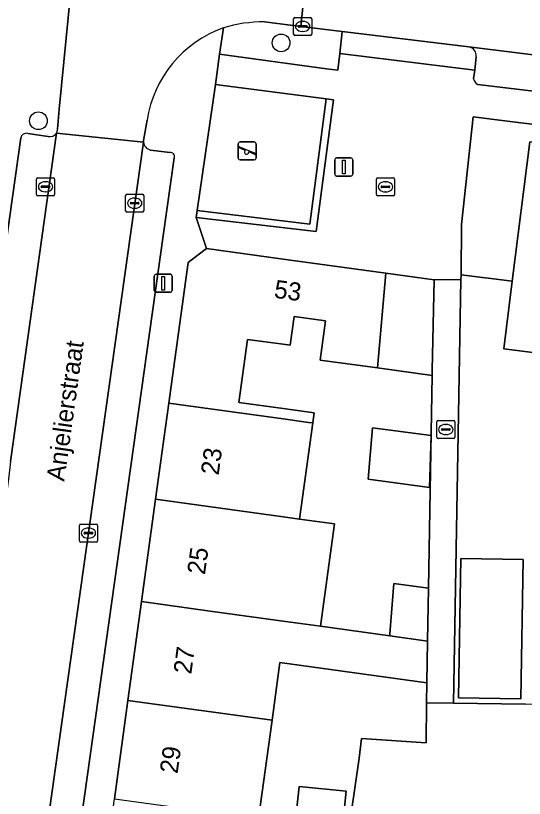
# Model space of a CAD drawing. Extents: x 161692 to 162379, y 380760 to 381678.
# Drawn here: x 161985.19 to 162013.34, y 381428.49 to 381471.78 of the extents above; entities that cross this region are included whole.
import ezdxf

# ---------------------------------------------------------------- set-up
doc = ezdxf.new("R2010")
doc.units = 0
for name, color, linetype in [('IMGEO_Boom', 7, 'Continuous'), ('IMGEO_Erf', 7, 'Continuous'), ('IMGEO_Groenvoorziening', 7, 'Continuous'), ('IMGEO_Haag', 7, 'Continuous'), ('IMGEO_Kolk', 7, 'Continuous'), ('IMGEO_Lichtmast', 7, 'Continuous'), ('IMGEO_Openbare_ruimte_label', 7, 'Continuous'), ('IMGEO_Pand', 7, 'Continuous'), ('IMGEO_Pand_nummerreeks', 7, 'Continuous'), ('IMGEO_Parkeervlak_open', 7, 'Continuous'), ('IMGEO_Rijbaan_lokaal_open', 7, 'Continuous'), ('IMGEO_Speelvoorziening', 7, 'Continuous'), ('IMGEO_Voetpad_open', 7, 'Continuous')]:
    doc.layers.add(name, color=color, linetype=linetype)

msp = doc.modelspace()

# ---------------------------------------------------------------- linework, layer by layer
at = {"layer": 'IMGEO_Boom'}
for centre in [(161999.88, 381470.273), (161986.447, 381465.962)]:
    msp.add_circle(centre, 0.489, dxfattribs=at)
at = {"layer": 'IMGEO_Erf'}
for points in [[(162122.221, 381452.37), (162012.415, 381465.943), (162010.512, 381466.174), (162009.866, 381460.235), (162009.841, 381457.45), (162012.661, 381457.098), (162013.647, 381464.806), (162019.161, 381464.126), (162022.833, 381463.674), (162030.773, 381462.696), (162035.841, 381462.072), (162036.728, 381461.963), (162037.325, 381461.889), (162044.668, 381460.985), (162045.265, 381460.911), (162053.294, 381459.923), (162062.159, 381458.831)], [(162021.418, 381452.194), (162012.217, 381453.353), (162012.661, 381457.098), (162009.841, 381457.45), (162009.837, 381457.195), (162009.423, 381433.751), (162013.413, 381433.698)], [(162003.546, 381426.259), (162004.197, 381430.712), (162004.334, 381431.795), (162007.901, 381431.557), (162007.937, 381433.771), (162007.942, 381434.882), (161999.815, 381436.001), (161999.376, 381432.813), (161998.627, 381427.376)]]:
    msp.add_lwpolyline(points, dxfattribs=at)
for points in [[(162008.188, 381448.726), (162008.241, 381451.878), (162005.216, 381452.295), (162002.047, 381452.731), (162002.346, 381454.907), (162000.609, 381455.146), (162000.389, 381453.549), (162000, 381453.602), (161998.012, 381453.875), (161997.532, 381450.387), (161999.999, 381450.047), (162001.715, 381449.811), (162001.64, 381449.265), (162000.907, 381443.942), (162002.838, 381443.677), (162002.059, 381438.009), (162005.899, 381437.48), (162005.907, 381437.592), (162006.128, 381440.373), (162008.043, 381440.122)], [(162004.706, 381446.139), (162004.941, 381448.993), (162008.183, 381448.556), (162008.096, 381445.682)], [(162013.153, 381433.992), (162009.706, 381434.051), (162009.837, 381441.759), (162013.284, 381441.7)], [(162003.073, 381424.889), (162000.465, 381425.156), (162000.663, 381427.096), (162000.874, 381429.158), (162003.483, 381428.891), (162003.263, 381426.738)]]:
    msp.add_lwpolyline(points, close=True, dxfattribs=at)
at = {"layer": 'IMGEO_Groenvoorziening'}
for points in [[(162003.265, 381470.904), (162000.968, 381471.185), (161998.953, 381471.431)], [(161996.684, 381471.109), (161996.463, 381469.649), (162002.384, 381468.842), (162003.018, 381468.76), (162003.135, 381469.685), (162003.265, 381470.904)]]:
    msp.add_lwpolyline(points, dxfattribs=at)
for points in [[(162002.365, 381467.173), (161996.255, 381467.963), (161995.23, 381460.996), (162001.475, 381460.242)], [(162002.777, 381467.12), (162002.365, 381467.173), (162001.475, 381460.242), (161995.23, 381460.996), (161995.175, 381460.621), (162001.825, 381459.846)]]:
    msp.add_lwpolyline(points, close=True, dxfattribs=at)
msp.add_arc((161998.899, 381463.653), 7.778, 89.6054, 106.5487, dxfattribs=at)
at = {"layer": 'IMGEO_Haag'}
msp.add_lwpolyline([(162002.777, 381467.12), (162002.365, 381467.173), (162001.475, 381460.242), (161995.23, 381460.996), (161995.175, 381460.621), (162001.825, 381459.846)], close=True, dxfattribs=at)
at = {"layer": 'IMGEO_Kolk'}
for p, q in [((162000.572, 381470.755), (162000.572, 381471.607)), ((162000.647, 381471.681), (162001.499, 381471.681)), ((162001.573, 381471.607), (162001.573, 381470.755)), ((162000.831, 381471.175), (162000.831, 381471.187)), ((162000.874, 381471.224), (162001.272, 381471.224)), ((162001.06, 381471.461), (162001.085, 381471.461)), ((162001.315, 381471.187), (162001.315, 381471.175)), ((162001.269, 381471.138), (162000.871, 381471.138)), ((162001.083, 381470.901), (162001.058, 381470.901)), ((162001.499, 381470.681), (162000.647, 381470.681)), ((161986.344, 381461.889), (161986.344, 381462.741)), ((161986.419, 381462.815), (161987.271, 381462.815)), ((161986.832, 381462.595), (161986.857, 381462.595)), ((161987.345, 381462.741), (161987.345, 381461.889)), ((162005.155, 381461.886), (162005.155, 381462.738)), ((162005.23, 381462.812), (162006.082, 381462.812)), ((162005.643, 381462.592), (162005.668, 381462.592)), ((162006.156, 381462.738), (162006.156, 381461.886)), ((161986.603, 381462.309), (161986.603, 381462.321)), ((161987.041, 381462.272), (161986.643, 381462.272)), ((161986.646, 381462.358), (161987.044, 381462.358)), ((161987.087, 381462.321), (161987.087, 381462.309)), ((162005.414, 381462.306), (162005.414, 381462.318)), ((162005.852, 381462.269), (162005.454, 381462.269)), ((162005.457, 381462.355), (162005.855, 381462.355)), ((162005.898, 381462.318), (162005.898, 381462.306)), ((161987.271, 381461.815), (161986.419, 381461.815)), ((161986.855, 381462.035), (161986.83, 381462.035)), ((161991.274, 381460.979), (161991.274, 381461.831)), ((161991.349, 381461.905), (161992.201, 381461.905)), ((161991.762, 381461.685), (161991.787, 381461.685)), ((161992.275, 381461.831), (161992.275, 381460.979)), ((162006.082, 381461.812), (162005.23, 381461.812)), ((162005.666, 381462.032), (162005.641, 381462.032)), ((161991.533, 381461.399), (161991.533, 381461.411)), ((161991.971, 381461.362), (161991.573, 381461.362)), ((161991.576, 381461.448), (161991.974, 381461.448)), ((161992.017, 381461.411), (161992.017, 381461.399)), ((161992.201, 381460.905), (161991.349, 381460.905)), ((161991.785, 381461.125), (161991.76, 381461.125)), ((162008.5, 381448.464), (162008.5, 381449.316)), ((162008.575, 381449.39), (162009.427, 381449.39)), ((162008.988, 381449.17), (162009.013, 381449.17)), ((162009.501, 381449.316), (162009.501, 381448.464)), ((162008.759, 381448.884), (162008.759, 381448.896)), ((162009.197, 381448.847), (162008.799, 381448.847)), ((162008.802, 381448.933), (162009.2, 381448.933)), ((162009.243, 381448.896), (162009.243, 381448.884)), ((162009.427, 381448.39), (162008.575, 381448.39)), ((162009.011, 381448.61), (162008.986, 381448.61)), ((161988.712, 381442.738), (161988.712, 381443.59)), ((161988.787, 381443.664), (161989.639, 381443.664)), ((161989.713, 381443.59), (161989.713, 381442.738)), ((161988.971, 381443.158), (161988.971, 381443.17)), ((161989.409, 381443.121), (161989.011, 381443.121)), ((161989.014, 381443.207), (161989.412, 381443.207)), ((161989.2, 381443.444), (161989.225, 381443.444)), ((161989.455, 381443.17), (161989.455, 381443.158)), ((161989.639, 381442.664), (161988.787, 381442.664)), ((161989.223, 381442.884), (161989.198, 381442.884))]:
    msp.add_line(p, q, dxfattribs=at)
for points in [[(162000.572, 381470.755), (162000.572, 381471.607)], [(162000.647, 381471.681), (162001.499, 381471.681)], [(162001.573, 381471.607), (162001.573, 381470.755)], [(162001.499, 381470.681), (162000.647, 381470.681)], [(161986.344, 381461.889), (161986.344, 381462.741)], [(161986.419, 381462.815), (161987.271, 381462.815)], [(161987.345, 381462.741), (161987.345, 381461.889)], [(162005.155, 381461.886), (162005.155, 381462.738)], [(162005.23, 381462.812), (162006.082, 381462.812)], [(162006.156, 381462.738), (162006.156, 381461.886)], [(161987.271, 381461.815), (161986.419, 381461.815)], [(161991.274, 381460.979), (161991.274, 381461.831)], [(161991.349, 381461.905), (161992.201, 381461.905)], [(161992.275, 381461.831), (161992.275, 381460.979)], [(162006.082, 381461.812), (162005.23, 381461.812)], [(161992.201, 381460.905), (161991.349, 381460.905)], [(162008.5, 381448.464), (162008.5, 381449.316)], [(162008.575, 381449.39), (162009.427, 381449.39)], [(162009.501, 381449.316), (162009.501, 381448.464)], [(162009.427, 381448.39), (162008.575, 381448.39)], [(161988.712, 381442.738), (161988.712, 381443.59)], [(161988.787, 381443.664), (161989.639, 381443.664)], [(161989.713, 381443.59), (161989.713, 381442.738)], [(161989.639, 381442.664), (161988.787, 381442.664)]]:
    msp.add_lwpolyline(points, dxfattribs=at)
for centre, radius, start, end in [((162000.649, 381471.605), 0.0765, 91.552, 178.448), ((162000.649, 381471.605), 0.0765, 91.552, 178.448), ((162001.497, 381471.605), 0.0765, 1.552, 88.448), ((162001.497, 381471.605), 0.0765, 1.552, 88.448), ((162000.871, 381471.184), 0.0403, 85.8775, 175.7526), ((162000.868, 381471.174), 0.0366, 178.938, 274.7102), ((162001.272, 381471.181), 0.043, 264.8664, 352.4533), ((162001.276, 381471.186), 0.0386, 1.7309, 96.639), ((162000.649, 381470.757), 0.0765, 181.552, 268.448), ((162000.649, 381470.757), 0.0765, 181.552, 268.448), ((162001.497, 381470.757), 0.0765, 271.552, 358.448), ((162001.497, 381470.757), 0.0765, 271.552, 358.448), ((161986.421, 381462.739), 0.0765, 91.552, 178.448), ((161986.421, 381462.739), 0.0765, 91.552, 178.448), ((161987.269, 381462.739), 0.0765, 1.552, 88.448), ((161987.269, 381462.739), 0.0765, 1.552, 88.448), ((162005.232, 381462.736), 0.0765, 91.552, 178.448), ((162005.232, 381462.736), 0.0765, 91.552, 178.448), ((162006.08, 381462.736), 0.0765, 1.552, 88.448), ((162006.08, 381462.736), 0.0765, 1.552, 88.448), ((161986.643, 381462.318), 0.0403, 85.8775, 175.7526), ((161986.64, 381462.308), 0.0366, 178.938, 274.7102), ((161987.044, 381462.315), 0.043, 264.8664, 352.4533), ((161987.048, 381462.32), 0.0386, 1.7309, 96.639), ((162005.454, 381462.315), 0.0403, 85.8775, 175.7526), ((162005.451, 381462.305), 0.0366, 178.938, 274.7102), ((162005.855, 381462.312), 0.043, 264.8664, 352.4533), ((162005.859, 381462.317), 0.0386, 1.7309, 96.639), ((161986.421, 381461.891), 0.0765, 181.552, 268.448), ((161986.421, 381461.891), 0.0765, 181.552, 268.448), ((161987.269, 381461.891), 0.0765, 271.552, 358.448), ((161987.269, 381461.891), 0.0765, 271.552, 358.448), ((161991.351, 381461.829), 0.0765, 91.552, 178.448), ((161991.351, 381461.829), 0.0765, 91.552, 178.448), ((161992.199, 381461.829), 0.0765, 1.552, 88.448), ((161992.199, 381461.829), 0.0765, 1.552, 88.448), ((162005.232, 381461.888), 0.0765, 181.552, 268.448), ((162005.232, 381461.888), 0.0765, 181.552, 268.448), ((162006.08, 381461.888), 0.0765, 271.552, 358.448), ((162006.08, 381461.888), 0.0765, 271.552, 358.448), ((161991.573, 381461.408), 0.0403, 85.8775, 175.7526), ((161991.57, 381461.398), 0.0366, 178.938, 274.7102), ((161991.974, 381461.405), 0.043, 264.8664, 352.4533), ((161991.978, 381461.41), 0.0386, 1.7309, 96.639), ((161991.351, 381460.981), 0.0765, 181.552, 268.448), ((161991.351, 381460.981), 0.0765, 181.552, 268.448), ((161992.199, 381460.981), 0.0765, 271.552, 358.448), ((161992.199, 381460.981), 0.0765, 271.552, 358.448), ((162008.577, 381449.314), 0.0765, 91.552, 178.448), ((162008.577, 381449.314), 0.0765, 91.552, 178.448), ((162009.425, 381449.314), 0.0765, 1.552, 88.448), ((162009.425, 381449.314), 0.0765, 1.552, 88.448), ((162008.799, 381448.893), 0.0403, 85.8775, 175.7526), ((162008.796, 381448.883), 0.0366, 178.938, 274.7102), ((162009.2, 381448.89), 0.043, 264.8664, 352.4533), ((162009.204, 381448.895), 0.0386, 1.7309, 96.639), ((162008.577, 381448.466), 0.0765, 181.552, 268.448), ((162008.577, 381448.466), 0.0765, 181.552, 268.448), ((162009.425, 381448.466), 0.0765, 271.552, 358.448), ((162009.425, 381448.466), 0.0765, 271.552, 358.448), ((161988.789, 381443.588), 0.0765, 91.552, 178.448), ((161988.789, 381443.588), 0.0765, 91.552, 178.448), ((161989.637, 381443.588), 0.0765, 1.552, 88.448), ((161989.637, 381443.588), 0.0765, 1.552, 88.448), ((161989.011, 381443.167), 0.0403, 85.8775, 175.7526), ((161989.008, 381443.157), 0.0366, 178.938, 274.7102), ((161989.412, 381443.164), 0.043, 264.8664, 352.4533), ((161989.416, 381443.169), 0.0386, 1.7309, 96.639), ((161988.789, 381442.74), 0.0765, 181.552, 268.448), ((161988.789, 381442.74), 0.0765, 181.552, 268.448), ((161989.637, 381442.74), 0.0765, 271.552, 358.448), ((161989.637, 381442.74), 0.0765, 271.552, 358.448)]:
    msp.add_arc(centre, radius, start, end, dxfattribs=at)
for centre, major_axis, ratio, start_param, end_param in [((162001.059, 381471.181), (-0.387, 0.002), 0.722429, 4.712389, 7.853982), ((162001.084, 381471.181), (-0.39, 0.002), 0.717154, 1.570796, 4.712389), ((161986.831, 381462.315), (-0.387, 0.002), 0.722429, 4.712389, 7.853982), ((161986.856, 381462.315), (-0.39, 0.002), 0.717154, 1.570796, 4.712389), ((162005.642, 381462.312), (-0.387, 0.002), 0.722429, 4.712389, 7.853982), ((162005.667, 381462.312), (-0.39, 0.002), 0.717154, 1.570796, 4.712389), ((161991.761, 381461.405), (-0.387, 0.002), 0.722429, 4.712389, 7.853982), ((161991.786, 381461.405), (-0.39, 0.002), 0.717154, 1.570796, 4.712389), ((162008.987, 381448.89), (-0.387, 0.002), 0.722429, 4.712389, 7.853982), ((162009.012, 381448.89), (-0.39, 0.002), 0.717154, 1.570796, 4.712389), ((161989.199, 381443.164), (-0.387, 0.002), 0.722429, 4.712389, 7.853982), ((161989.224, 381443.164), (-0.39, 0.002), 0.717154, 1.570796, 4.712389)]:
    msp.add_ellipse(centre, major_axis=major_axis, ratio=ratio, start_param=start_param, end_param=end_param, dxfattribs=at)
at = {"layer": 'IMGEO_Lichtmast'}
for p, q in [((162002.852, 381463.008), (162002.852, 381463.808)), ((162002.852, 381463.808), (162002.852, 381463.008)), ((162002.952, 381463.908), (162003.742, 381463.908)), ((162003.742, 381463.908), (162002.952, 381463.908)), ((162003.842, 381463.808), (162003.842, 381463.008)), ((162003.842, 381463.008), (162003.842, 381463.808)), ((162003.742, 381462.908), (162002.952, 381462.908)), ((162002.952, 381462.908), (162003.742, 381462.908)), ((161992.859, 381456.58), (161992.859, 381457.38)), ((161992.859, 381457.38), (161992.859, 381456.58)), ((161992.959, 381457.48), (161993.749, 381457.48)), ((161993.749, 381457.48), (161992.959, 381457.48)), ((161993.849, 381457.38), (161993.849, 381456.58)), ((161993.849, 381456.58), (161993.849, 381457.38)), ((161993.749, 381456.48), (161992.959, 381456.48)), ((161992.959, 381456.48), (161993.749, 381456.48))]:
    msp.add_line(p, q, dxfattribs=at)
for points in [[(162003.272, 381463.783), (162003.422, 381463.783), (162003.422, 381463.033), (162003.272, 381463.033), (162003.272, 381463.783)], [(161993.279, 381457.355), (161993.429, 381457.355), (161993.429, 381456.605), (161993.279, 381456.605), (161993.279, 381457.355)]]:
    msp.add_lwpolyline(points, dxfattribs=at)
for centre, start, end in [((162002.952, 381463.808), 90, 180), ((162002.952, 381463.808), 90, 180), ((162003.742, 381463.808), 0, 90), ((162003.742, 381463.808), 360, 90), ((162002.952, 381463.008), 180, 270), ((162002.952, 381463.008), 180, 270), ((162003.742, 381463.008), 270, 0), ((162003.742, 381463.008), 270, 0), ((161992.959, 381457.38), 90, 180), ((161992.959, 381457.38), 90, 180), ((161993.749, 381457.38), 0, 90), ((161993.749, 381457.38), 360, 90), ((161992.959, 381456.58), 180, 270), ((161992.959, 381456.58), 180, 270), ((161993.749, 381456.58), 270, 0), ((161993.749, 381456.58), 270, 0)]:
    msp.add_arc(centre, 0.1, start, end, dxfattribs=at)
at = {"layer": 'IMGEO_Pand'}
for points in [[(162022.833, 381463.674), (162019.161, 381464.126), (162013.647, 381464.806), (162012.661, 381457.098), (162012.217, 381453.353), (162021.418, 381452.194), (162021.559, 381453.332)], [(161993.66, 381450.349), (162000, 381449.477), (162001.397, 381449.285), (162001.64, 381449.265), (162001.715, 381449.811), (161999.999, 381450.047), (161997.532, 381450.387), (161998.012, 381453.875), (162000, 381453.602), (162000.389, 381453.549), (162000.609, 381455.146), (162002.346, 381454.907), (162002.047, 381452.731), (162005.216, 381452.295), (162005.671, 381457.533), (161999.995, 381458.314), (161995.752, 381458.898), (161994.895, 381458.248), (161994.73, 381458.123)], [(162005.216, 381452.295), (162008.241, 381451.878), (162008.247, 381452.167), (162008.349, 381457.165), (162005.671, 381457.533)], [(162000.907, 381443.942), (162001.64, 381449.265), (162001.397, 381449.285), (162000, 381449.477), (161993.66, 381450.349), (161992.93, 381445.039), (162000, 381444.067)], [(162004.706, 381446.139), (162008.096, 381445.682), (162008.183, 381448.556), (162004.941, 381448.993)], [(161992.151, 381439.374), (161995.955, 381438.85), (162000.127, 381438.275), (162002.059, 381438.009), (162002.838, 381443.677), (162000.907, 381443.942), (162000, 381444.067), (161992.93, 381445.039)], [(162009.706, 381434.051), (162013.153, 381433.992), (162013.284, 381441.7), (162009.837, 381441.759)], [(162008.043, 381440.122), (162006.128, 381440.373), (162005.907, 381437.592), (162005.899, 381437.48), (162007.981, 381437.194)], [(162005.899, 381437.48), (162002.059, 381438.009), (162000.127, 381438.275), (161995.955, 381438.85), (161992.151, 381439.374), (161991.399, 381433.91), (161999.376, 381432.813), (161999.815, 381436.001), (162007.942, 381434.882), (162007.981, 381437.194)], [(161998.627, 381427.376), (161999.376, 381432.813), (161991.399, 381433.91), (161990.651, 381428.473)], [(162003.263, 381426.738), (162003.483, 381428.891), (162000.874, 381429.158), (162000.663, 381427.096)]]:
    msp.add_lwpolyline(points, close=True, dxfattribs=at)
at = {"layer": 'IMGEO_Parkeervlak_open'}
for points in [[(162022.77, 381468.497), (162010.277, 381470.05)], [(162010.678, 381469.507), (162010.604, 381468.769), (162010.537, 381468.282)], [(162010.767, 381467.97), (162021.862, 381466.641)], [(161984.91, 381447.129), (161987.441, 381465.283)], [(161986.994, 381465.1), (161985.852, 381465.262)], [(161985.468, 381465.015), (161983.074, 381448.105)], [(161992.268, 381464.789), (161985.461, 381416.455)], [(161993.721, 381464.21), (161992.647, 381464.345)], [(161993.343, 381459.598), (161993.96, 381463.909)], [(161987.359, 381416.925), (161993.343, 381459.598)]]:
    msp.add_lwpolyline(points, dxfattribs=at)
for centre, radius, start, end in [((162010.187, 381469.564), 0.495, 353.4134, 79.4776), ((162010.941, 381468.339), 0.408, 188.0633, 244.7304), ((161985.776, 381464.958), 0.313, 75.9042, 169.5964), ((161987.087, 381465.51), 0.42, 257.1902, 327.3377), ((161992.751, 381464.817), 0.483, 183.3446, 257.6238), ((161993.749, 381463.987), 0.225, 339.6496, 97.2509)]:
    msp.add_arc(centre, radius, start, end, dxfattribs=at)
at = {"layer": 'IMGEO_Rijbaan_lokaal_open'}
for points in [[(161994.518, 381483.916), (161994.813, 381486.328), (161995.019, 381488.007), (161989.808, 381488.58), (161989.755, 381488.052), (161988.726, 381478.04), (161987.599, 381466.608), (161987.508, 381465.495)], [(161998.953, 381471.431), (162000.968, 381471.185), (162001.513, 381476.398)], [(161987.441, 381465.283), (161992.268, 381464.789), (161992.268, 381464.828), (161992.27, 381464.867), (161992.458, 381465.994)]]:
    msp.add_lwpolyline(points, dxfattribs=at)
for points in [[(162028.412, 381473.079), (162024.41, 381473.573), (162019.471, 381474.182), (162016.977, 381474.49), (162014.831, 381474.755), (162009.687, 381475.39), (162001.513, 381476.398), (162000.968, 381471.185), (162003.265, 381470.904), (162010.277, 381470.05), (162022.77, 381468.497), (162023.815, 381468.355), (162036.664, 381466.776), (162037.766, 381466.628), (162050.072, 381465.134), (162050.68, 381470.323)], [(161992.268, 381464.789), (161987.441, 381465.283), (161984.91, 381447.129), (161984.789, 381446.143), (161982.184, 381427.529), (161982.09, 381426.603), (161980.747, 381417.09), (161985.46, 381416.445), (161985.461, 381416.455)], [(162009.837, 381457.195), (162008.349, 381457.165), (162008.247, 381452.167), (162008.241, 381451.878), (162008.188, 381448.726), (162008.043, 381440.122), (162007.981, 381437.194), (162007.942, 381434.882), (162007.937, 381433.771), (162009.423, 381433.751)]]:
    msp.add_lwpolyline(points, close=True, dxfattribs=at)
for centre, radius, start, end in [((161998.899, 381463.653), 7.778, 89.6054, 106.5487), ((161998.878, 381464.993), 6.497, 109.7334, 171.1397), ((161987.089, 381465.511), 0.42, 327.1025, 357.8205)]:
    msp.add_arc(centre, radius, start, end, dxfattribs=at)
at = {"layer": 'IMGEO_Speelvoorziening'}
for p, q in [((161997.506, 381463.895), (161997.506, 381464.695)), ((161997.506, 381464.695), (161997.506, 381463.895)), ((161997.606, 381464.795), (161998.396, 381464.795)), ((161998.396, 381464.795), (161997.606, 381464.795)), ((161998.496, 381464.695), (161998.496, 381463.895)), ((161998.496, 381463.895), (161998.496, 381464.695)), ((161997.889, 381464.323), (161997.55, 381464.46)), ((161997.575, 381464.52), (161998.451, 381464.167)), ((161998.427, 381464.107), (161998.087, 381464.244)), ((161998.396, 381463.795), (161997.606, 381463.795)), ((161997.606, 381463.795), (161998.396, 381463.795))]:
    msp.add_line(p, q, dxfattribs=at)
for centre, radius, start, end in [((161997.606, 381464.695), 0.1, 90, 180), ((161997.606, 381464.695), 0.1, 90, 180), ((161998.396, 381464.695), 0.1, 0, 90), ((161998.396, 381464.695), 0.1, 360, 90), ((161997.563, 381464.49), 0.0327, 68.078, 248.078), ((161997.968, 381464.233), 0.12, 130.9928, 5.1632), ((161997.606, 381463.895), 0.1, 180, 270), ((161997.606, 381463.895), 0.1, 180, 270), ((161998.396, 381463.895), 0.1, 270, 0), ((161998.396, 381463.895), 0.1, 270, 0), ((161998.439, 381464.137), 0.0327, 248.078, 68.078)]:
    msp.add_arc(centre, radius, start, end, dxfattribs=at)
at = {"layer": 'IMGEO_Voetpad_open'}
for points in [[(161987.508, 381465.495), (161987.599, 381466.608), (161988.726, 381478.04), (161989.755, 381488.052), (161989.808, 381488.58), (161994.675, 381528.333)], [(161992.93, 381445.039), (161993.66, 381450.349), (161994.73, 381458.123), (161994.895, 381458.248), (161995.752, 381458.898), (161995.175, 381460.621), (161995.23, 381460.996), (161996.255, 381467.963), (161996.463, 381469.649), (161996.684, 381471.109)], [(162010.277, 381470.05), (162003.265, 381470.904), (162003.135, 381469.685), (162010.604, 381468.769), (162010.678, 381469.507)], [(162010.537, 381468.282), (162010.604, 381468.769), (162003.135, 381469.685), (162003.018, 381468.76), (162002.384, 381468.842), (161996.463, 381469.649), (161996.255, 381467.963), (162002.365, 381467.173), (162002.777, 381467.12), (162001.825, 381459.846), (161995.175, 381460.621), (161995.752, 381458.898), (161999.995, 381458.314), (162005.671, 381457.533), (162008.349, 381457.165), (162009.837, 381457.195), (162009.841, 381457.45), (162009.866, 381460.235), (162010.512, 381466.174), (162012.415, 381465.943), (162122.221, 381452.37), (162126, 381451.921), (162125.475, 381455.816), (162124.034, 381456.014)], [(162058.161, 381463.692), (162057.974, 381462.135), (162051.913, 381462.887), (162049.701, 381463.17), (162038.251, 381464.586), (162035.723, 381464.925), (162024.26, 381466.313), (162021.862, 381466.641), (162010.767, 381467.97)], [(161992.458, 381465.994), (161992.27, 381464.867), (161992.268, 381464.828), (161992.268, 381464.789)], [(161985.852, 381465.262), (161986.994, 381465.1)], [(161983.074, 381448.105), (161985.468, 381465.015)], [(161992.647, 381464.345), (161993.721, 381464.21)], [(161993.96, 381463.909), (161993.343, 381459.598), (161987.359, 381416.925)], [(161988.907, 381410.81), (161989.574, 381414.314), (161988.837, 381415.288), (161989.876, 381422.84), (161990.651, 381428.473), (161991.399, 381433.91), (161992.151, 381439.374), (161992.93, 381445.039)], [(162062.849, 381432.731), (162056.973, 381432.875), (162053.935, 381432.907), (162051.172, 381432.971), (162048.408, 381433.035), (162044.85, 381433.124), (162039.025, 381433.266), (162037.423, 381433.233), (162034.416, 381433.283), (162034.418, 381433.362), (162032.11, 381433.4), (162027.803, 381433.472), (162025.289, 381433.501), (162025.29, 381433.564), (162021.709, 381433.63), (162013.413, 381433.698), (162009.423, 381433.751), (162007.937, 381433.771), (162007.901, 381431.557), (162004.334, 381431.795), (162004.197, 381430.712), (162003.546, 381426.259)]]:
    msp.add_lwpolyline(points, dxfattribs=at)
for centre, radius, start, end in [((161998.878, 381464.993), 6.497, 109.7334, 171.1397), ((162010.187, 381469.564), 0.495, 353.4134, 79.4776), ((162010.941, 381468.339), 0.408, 188.0633, 244.7304), ((161985.776, 381464.958), 0.313, 75.9042, 169.5964), ((161987.087, 381465.51), 0.42, 257.1902, 327.3377), ((161987.089, 381465.511), 0.42, 327.1025, 357.8205), ((161992.751, 381464.817), 0.483, 183.3446, 257.6238), ((161993.749, 381463.987), 0.225, 339.6496, 97.2509)]:
    msp.add_arc(centre, radius, start, end, dxfattribs=at)

# ---------------------------------------------------------------- texts
at = {"layer": 'IMGEO_Openbare_ruimte_label'}
msp.add_text('Anjelierstraat', height=1, rotation=82.0077, dxfattribs=at).set_placement((161987.876, 381445.992))
at = {"layer": 'IMGEO_Pand_nummerreeks'}
for s, rotation, p in [('53', 352.272, (161999.453, 381456.183)), ('23', 82.1668, (161996.418, 381446.332)), ('25', 82.1668, (161995.661, 381440.83)), ('27', 82.1679, (161994.905, 381435.328)), ('29', 82.1668, (161994.147, 381429.826))]:
    msp.add_text(s, height=1, rotation=rotation, dxfattribs=at).set_placement(p)

doc.saveas('drawing.dxf')
